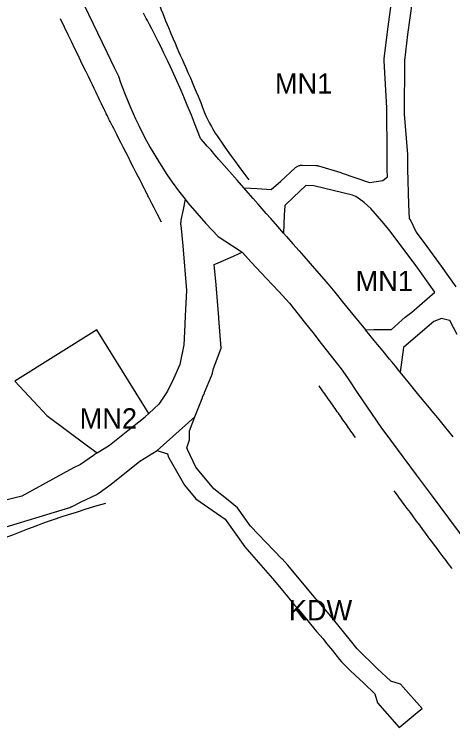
# Model space of a CAD drawing. Extents: x 7413438 to 7416393, y 5541665 to 5544118.
# Drawn here: x 7414826.9 to 7414956.5, y 5542017 to 5542227.9 of the extents above; entities that cross this region are included whole.
import ezdxf

# ---------------------------------------------------------------- set-up
doc = ezdxf.new("R2010")
doc.units = 0
for name, color, linetype in [('linie_rozgraniczajace', 7, 'Continuous'), ('linie_zabudowy_nieprzekraczalne', 7, 'Continuous'), ('oznaczenia_przeznaczen', 7, 'Continuous')]:
    doc.layers.add(name, color=color, linetype=linetype)

msp = doc.modelspace()

# ---------------------------------------------------------------- linework, layer by layer
at = {"layer": 'linie_rozgraniczajace'}
for p, q in [((7414937.19, 5542222.7), (7414938.49, 5542232.36)), ((7414847.44, 5542230.8), (7414854.26, 5542216.67)), ((7414944.46, 5542231.75), (7414943.14, 5542221.91)), ((7414865.9, 5542226.65), (7414865.06, 5542228.2)), ((7414866.24, 5542226.01), (7414865.9, 5542226.65)), ((7414866.84, 5542224.87), (7414866.24, 5542226.01)), ((7414867.54, 5542223.52), (7414866.84, 5542224.87)), ((7414868.53, 5542221.6), (7414867.54, 5542223.52)), ((7414869.43, 5542219.81), (7414868.53, 5542221.6)), ((7414936.19, 5542214.69), (7414937.19, 5542222.67)), ((7414937.19, 5542222.67), (7414937.19, 5542222.7)), ((7414943.14, 5542221.91), (7414942.18, 5542214.22)), ((7414870.08, 5542218.5), (7414869.43, 5542219.81)), ((7414871.12, 5542216.38), (7414870.08, 5542218.5)), ((7414854.26, 5542216.67), (7414856.46, 5542212.09)), ((7414872.26, 5542214.01), (7414871.12, 5542216.38)), ((7414873.06, 5542212.32), (7414872.26, 5542214.01)), ((7414936.17, 5542214.39), (7414936.18, 5542214.59)), ((7414936.17, 5542214.19), (7414936.17, 5542214.39)), ((7414936.17, 5542214.14), (7414936.17, 5542214.19)), ((7414937, 5542200.24), (7414936.17, 5542214.14)), ((7414936.18, 5542214.59), (7414936.19, 5542214.69)), ((7414942.18, 5542214.22), (7414942.07, 5542198.23)), ((7414856.46, 5542212.09), (7414857.66, 5542209.6)), ((7414874.54, 5542209.09), (7414873.06, 5542212.32)), ((7414857.66, 5542209.6), (7414858.32, 5542207.7)), ((7414876.19, 5542205.37), (7414874.54, 5542209.09)), ((7414858.32, 5542207.7), (7414859.44, 5542204.67)), ((7414859.44, 5542204.67), (7414860.53, 5542201.95)), ((7414877.24, 5542202.94), (7414876.19, 5542205.37)), ((7414878.04, 5542201.03), (7414877.24, 5542202.94)), ((7414860.53, 5542201.95), (7414861.31, 5542200.09)), ((7414879.28, 5542198.03), (7414878.04, 5542201.03)), ((7414937.06, 5542186.34), (7414937, 5542200.24)), ((7414861.31, 5542200.09), (7414862.71, 5542196.98)), ((7414880.2, 5542195.72), (7414879.28, 5542198.03)), ((7414942.07, 5542198.23), (7414943.06, 5542186.55)), ((7414862.71, 5542196.98), (7414863.68, 5542194.95)), ((7414863.68, 5542194.95), (7414865.41, 5542191.56)), ((7414881.95, 5542191.18), (7414880.2, 5542195.72)), ((7414865.41, 5542191.56), (7414867.09, 5542188.49)), ((7414882.15, 5542190.95), (7414881.95, 5542191.18)), ((7414882.81, 5542190.21), (7414882.15, 5542190.95)), ((7414883.94, 5542188.91), (7414882.81, 5542190.21)), ((7414867.09, 5542188.49), (7414869.82, 5542183.91)), ((7414885.05, 5542187.65), (7414883.94, 5542188.91)), ((7414886.18, 5542186.36), (7414885.05, 5542187.65)), ((7414887.39, 5542184.98), (7414886.18, 5542186.36)), ((7414937.08, 5542182.06), (7414937.06, 5542186.34)), ((7414943.06, 5542186.55), (7414943.08, 5542182.13)), ((7414869.82, 5542183.91), (7414872, 5542180.55)), ((7414888.95, 5542183.19), (7414887.39, 5542184.98)), ((7414911.63, 5542183.25), (7414911.83, 5542183.27)), ((7414911.83, 5542183.27), (7414912.02, 5542183.27)), ((7414912.02, 5542183.27), (7414912.03, 5542183.27)), ((7414912.03, 5542183.27), (7414916, 5542183.17)), ((7414890.49, 5542181.44), (7414888.95, 5542183.19)), ((7414892.79, 5542178.81), (7414890.49, 5542181.44)), ((7414905.66, 5542178.58), (7414909.92, 5542182.48)), ((7414909.92, 5542182.48), (7414910.03, 5542182.57)), ((7414910.03, 5542182.57), (7414910.18, 5542182.69)), ((7414910.18, 5542182.69), (7414910.34, 5542182.8)), ((7414910.34, 5542182.8), (7414910.51, 5542182.9)), ((7414910.51, 5542182.9), (7414910.69, 5542182.99)), ((7414910.69, 5542182.99), (7414910.87, 5542183.07)), ((7414910.87, 5542183.07), (7414911.06, 5542183.13)), ((7414911.06, 5542183.13), (7414911.24, 5542183.19)), ((7414911.24, 5542183.19), (7414911.44, 5542183.23)), ((7414911.44, 5542183.23), (7414911.63, 5542183.25)), ((7414916, 5542183.17), (7414916.2, 5542183.15)), ((7414916.2, 5542183.15), (7414916.39, 5542183.13)), ((7414916.39, 5542183.13), (7414916.58, 5542183.09)), ((7414916.58, 5542183.09), (7414916.77, 5542183.04)), ((7414916.77, 5542183.04), (7414916.79, 5542183.04)), ((7414916.79, 5542183.04), (7414923.36, 5542181.05)), ((7414937.08, 5542181.98), (7414937.08, 5542182.06)), ((7414937.15, 5542179.84), (7414937.08, 5542181.98)), ((7414943.08, 5542182.13), (7414943.42, 5542171.64)), ((7414872, 5542180.55), (7414873.55, 5542178.24)), ((7414923.36, 5542181.05), (7414923.46, 5542181.02)), ((7414923.46, 5542181.02), (7414931.91, 5542178.15)), ((7414935.85, 5542178.73), (7414937.15, 5542179.84)), ((7414873.55, 5542178.24), (7414875.43, 5542175.72)), ((7414894.74, 5542176.58), (7414892.79, 5542178.81)), ((7414902.8, 5542176.04), (7414905.66, 5542178.58)), ((7414913.08, 5542177.24), (7414909.38, 5542173.85)), ((7414915.44, 5542177.18), (7414913.08, 5542177.24)), ((7414926.88, 5542174.4), (7414915.44, 5542177.18)), ((7414931.91, 5542178.15), (7414935.85, 5542178.73)), ((7414875.43, 5542175.72), (7414877.38, 5542173.17)), ((7414895.37, 5542175.85), (7414894.74, 5542176.58)), ((7414894.74, 5542176.58), (7414898.64, 5542176.34)), ((7414897.54, 5542173.38), (7414895.37, 5542175.85)), ((7414898.64, 5542176.34), (7414902.8, 5542176.04)), ((7414877.38, 5542173.17), (7414876.78, 5542170.15)), ((7414877.38, 5542173.17), (7414878.18, 5542172.17)), ((7414898.97, 5542171.77), (7414897.54, 5542173.38)), ((7414909.38, 5542173.85), (7414906.82, 5542171.3)), ((7414927.84, 5542173.96), (7414926.88, 5542174.4)), ((7414929.89, 5542172.5), (7414927.84, 5542173.96)), ((7414878.18, 5542172.17), (7414883.52, 5542165.98)), ((7414901.34, 5542169.01), (7414898.97, 5542171.77)), ((7414906.82, 5542171.3), (7414906.7, 5542168.51)), ((7414930.33, 5542172.19), (7414929.89, 5542172.5)), ((7414932.3, 5542170.44), (7414930.33, 5542172.19)), ((7414943.42, 5542171.64), (7414943.56, 5542167.35)), ((7414876.78, 5542170.15), (7414876.16, 5542166.96)), ((7414902.72, 5542167.46), (7414901.34, 5542169.01)), ((7414906.7, 5542168.51), (7414906.46, 5542163.19)), ((7414935.5, 5542166.71), (7414932.3, 5542170.44)), ((7414876.09, 5542166.45), (7414876.07, 5542166.13)), ((7414876.13, 5542166.78), (7414876.09, 5542166.45)), ((7414876.16, 5542166.96), (7414876.13, 5542166.78)), ((7414904.75, 5542165.14), (7414902.72, 5542167.46)), ((7414937.09, 5542164.87), (7414935.5, 5542166.71)), ((7414943.56, 5542167.35), (7414943.74, 5542167.39)), ((7414943.74, 5542167.39), (7414945.69, 5542163.41)), ((7414876.07, 5542166.13), (7414876.07, 5542165.8)), ((7414876.07, 5542165.8), (7414876.1, 5542165.5)), ((7414876.1, 5542165.5), (7414876.71, 5542159.41)), ((7414883.52, 5542165.98), (7414887.18, 5542162.19)), ((7414906.46, 5542163.19), (7414904.75, 5542165.14)), ((7414938.23, 5542163.35), (7414937.09, 5542164.87)), ((7414887.18, 5542162.19), (7414891.39, 5542159.38)), ((7414906.46, 5542163.19), (7414907.31, 5542162.22)), ((7414907.31, 5542162.22), (7414909.25, 5542160.01)), ((7414946.18, 5542152.79), (7414938.23, 5542163.35)), ((7414945.69, 5542163.41), (7414948.84, 5542159.22)), ((7414876.71, 5542159.41), (7414877.79, 5542146.22)), ((7414891.39, 5542159.38), (7414894.26, 5542157.51)), ((7414909.25, 5542160.01), (7414911.08, 5542157.91)), ((7414948.84, 5542159.22), (7414953.03, 5542153.45)), ((7414889.4, 5542155.36), (7414890.77, 5542156)), ((7414890.77, 5542156), (7414894.26, 5542157.51)), ((7414894.26, 5542157.51), (7414897.01, 5542154.47)), ((7414911.08, 5542157.91), (7414912.44, 5542156.35)), ((7414912.44, 5542156.35), (7414914.32, 5542154.21)), ((7414886.02, 5542153.85), (7414886.49, 5542154.08)), ((7414886.54, 5542147.89), (7414886.02, 5542153.85)), ((7414886.49, 5542154.08), (7414889.4, 5542155.36)), ((7414897.01, 5542154.47), (7414901.34, 5542149.9)), ((7414914.32, 5542154.21), (7414916.21, 5542152.06)), ((7414916.21, 5542152.06), (7414918.35, 5542149.61)), ((7414951.13, 5542145.67), (7414946.18, 5542152.79)), ((7414953.03, 5542153.45), (7414957.33, 5542147.27)), ((7414901.34, 5542149.9), (7414905.1, 5542145.93)), ((7414918.35, 5542149.61), (7414920.15, 5542147.51)), ((7414887.37, 5542138.2), (7414886.54, 5542147.89)), ((7414920.15, 5542147.51), (7414921.62, 5542145.71)), ((7414877.79, 5542146.22), (7414877.38, 5542138.71)), ((7414905.1, 5542145.93), (7414908.19, 5542142.51)), ((7414921.62, 5542145.71), (7414924.32, 5542142.41)), ((7414944.37, 5542139.81), (7414951.13, 5542145.67)), ((7414908.19, 5542142.51), (7414912.97, 5542136.44)), ((7414924.32, 5542142.41), (7414926.99, 5542139.15)), ((7414926.99, 5542139.15), (7414930.71, 5542134.6)), ((7414942.45, 5542138.3), (7414944.37, 5542139.81)), ((7414877.38, 5542138.63), (7414877.2, 5542133.98)), ((7414877.38, 5542138.71), (7414877.38, 5542138.63)), ((7414887.36, 5542137.93), (7414887.37, 5542138.2)), ((7414888.05, 5542129.14), (7414887.36, 5542137.93)), ((7414938.34, 5542134.71), (7414942.45, 5542138.3)), ((7414950.89, 5542137.05), (7414945.48, 5542132.39)), ((7414950.92, 5542137.07), (7414950.89, 5542137.05)), ((7414953.12, 5542137.97), (7414950.92, 5542137.07)), ((7414955.54, 5542137.37), (7414953.12, 5542137.97)), ((7414955.64, 5542137.32), (7414955.54, 5542137.37)), ((7414957.73, 5542133.16), (7414955.64, 5542137.32)), ((7414912.97, 5542136.44), (7414915.08, 5542133.76)), ((7414851.28, 5542134.54), (7414827.06, 5542119.4)), ((7414864.74, 5542113.02), (7414851.28, 5542134.54)), ((7414877.2, 5542133.98), (7414877.02, 5542130.11)), ((7414915.08, 5542133.76), (7414917.56, 5542130.58)), ((7414930.71, 5542134.6), (7414933.18, 5542134.67)), ((7414933.28, 5542131.45), (7414930.71, 5542134.6)), ((7414933.18, 5542134.67), (7414936.52, 5542134.73)), ((7414936.52, 5542134.73), (7414937.68, 5542134.73)), ((7414937.68, 5542134.73), (7414938.34, 5542134.71)), ((7414917.56, 5542130.58), (7414923.51, 5542123.07)), ((7414934.28, 5542130.23), (7414933.28, 5542131.45)), ((7414945.48, 5542132.39), (7414941.94, 5542129.35)), ((7414877.02, 5542130.11), (7414875.79, 5542124.37)), ((7414885.75, 5542123.12), (7414888.05, 5542129.14)), ((7414935.87, 5542128.29), (7414934.28, 5542130.23)), ((7414941.94, 5542129.35), (7414940.97, 5542122.05)), ((7414937.78, 5542125.95), (7414935.87, 5542128.29)), ((7414875.79, 5542124.37), (7414874, 5542120.05)), ((7414938.56, 5542125), (7414937.78, 5542125.95)), ((7414939.52, 5542123.83), (7414938.56, 5542125)), ((7414885.47, 5542121.83), (7414885.75, 5542123.12)), ((7414923.51, 5542123.07), (7414925.32, 5542120.38)), ((7414940.57, 5542122.54), (7414939.52, 5542123.83)), ((7414940.93, 5542122.11), (7414940.57, 5542122.54)), ((7414940.97, 5542122.05), (7414940.93, 5542122.11)), ((7414874, 5542120.05), (7414872.14, 5542116.46)), ((7414883.16, 5542116.03), (7414885.2, 5542120.97)), ((7414885.2, 5542120.97), (7414885.27, 5542121.15)), ((7414885.27, 5542121.15), (7414885.38, 5542121.46)), ((7414885.38, 5542121.46), (7414885.46, 5542121.78)), ((7414885.46, 5542121.78), (7414885.47, 5542121.83)), ((7414925.32, 5542120.38), (7414928.4, 5542115.81)), ((7414941.41, 5542121.51), (7414940.97, 5542122.05)), ((7414943.68, 5542118.74), (7414941.41, 5542121.51)), ((7414827.06, 5542119.4), (7414833.96, 5542111.99)), ((7414946.49, 5542115.31), (7414943.68, 5542118.74)), ((7414872.14, 5542116.46), (7414869.63, 5542112.59)), ((7414882.98, 5542115.64), (7414883.11, 5542115.91)), ((7414883.11, 5542115.91), (7414883.16, 5542116.03)), ((7414928.4, 5542115.81), (7414931.15, 5542111.72)), ((7414880.3, 5542108.86), (7414882.38, 5542114.32)), ((7414882.38, 5542114.32), (7414882.61, 5542114.93)), ((7414882.61, 5542114.93), (7414882.98, 5542115.64)), ((7414949.59, 5542111.51), (7414946.49, 5542115.31)), ((7414833.96, 5542111.99), (7414836.55, 5542109.22)), ((7414866.69, 5542109.89), (7414864.74, 5542113.02)), ((7414869.63, 5542112.59), (7414866.69, 5542109.89)), ((7414931.15, 5542111.72), (7414935.21, 5542105.83)), ((7414865.56, 5542108.85), (7414866.69, 5542109.89)), ((7414950.37, 5542110.56), (7414949.59, 5542111.51)), ((7414952.03, 5542108.53), (7414950.37, 5542110.56)), ((7414836.55, 5542109.22), (7414848.54, 5542100.31)), ((7414860.46, 5542104.84), (7414865.56, 5542108.85)), ((7414880.3, 5542108.86), (7414869.16, 5542098.96)), ((7414878.73, 5542104.75), (7414880.3, 5542108.86)), ((7414954.04, 5542106.15), (7414952.03, 5542108.53)), ((7414935.21, 5542105.83), (7414938.08, 5542101.97)), ((7414956.62, 5542102.95), (7414954.04, 5542106.15)), ((7414855.04, 5542100.46), (7414860.42, 5542104.8)), ((7414860.42, 5542104.8), (7414860.46, 5542104.84)), ((7414878.64, 5542102.03), (7414878.73, 5542104.75)), ((7414877.93, 5542099.7), (7414878.64, 5542102.03)), ((7414938.08, 5542101.97), (7414945.69, 5542091.72)), ((7414848.54, 5542100.31), (7414851.44, 5542098.19)), ((7414851.44, 5542098.19), (7414855.04, 5542100.46)), ((7414864.05, 5542095.76), (7414869.16, 5542098.96)), ((7414869.16, 5542098.96), (7414872.23, 5542097.96)), ((7414878.05, 5542099.24), (7414877.93, 5542099.7)), ((7414880.57, 5542093.98), (7414878.05, 5542099.24)), ((7414850.33, 5542097.48), (7414846.49, 5542094.74)), ((7414850.55, 5542097.63), (7414850.33, 5542097.48)), ((7414851.44, 5542098.19), (7414850.55, 5542097.63)), ((7414872.23, 5542097.96), (7414872.51, 5542096.91)), ((7414872.51, 5542096.91), (7414877.18, 5542088.65)), ((7414846.49, 5542094.74), (7414844.44, 5542093.74)), ((7414855.56, 5542088.93), (7414864.05, 5542095.76)), ((7414844.44, 5542093.74), (7414829.1, 5542085.45)), ((7414885.86, 5542087.54), (7414880.57, 5542093.98)), ((7414945.69, 5542091.72), (7414948.91, 5542087.38)), ((7414851.95, 5542086.36), (7414855.56, 5542088.93)), ((7414877.18, 5542088.65), (7414880.58, 5542084.59)), ((7414851.73, 5542086.21), (7414851.95, 5542086.36)), ((7414890.12, 5542084.24), (7414885.86, 5542087.54)), ((7414948.91, 5542087.38), (7414950.34, 5542085.46)), ((7414829.1, 5542085.45), (7414824.47, 5542084.23)), ((7414846.71, 5542083.72), (7414851.26, 5542085.94)), ((7414851.26, 5542085.94), (7414851.45, 5542086.04)), ((7414851.45, 5542086.04), (7414851.73, 5542086.21)), ((7414880.58, 5542084.59), (7414889.27, 5542078.6)), ((7414892.91, 5542082), (7414890.12, 5542084.24)), ((7414950.34, 5542085.46), (7414955.21, 5542078.89)), ((7414834.31, 5542079.29), (7414843.29, 5542082.11)), ((7414843.29, 5542082.11), (7414843.59, 5542082.21)), ((7414843.59, 5542082.21), (7414843.89, 5542082.34)), ((7414843.89, 5542082.34), (7414844, 5542082.39)), ((7414844, 5542082.39), (7414846.71, 5542083.72)), ((7414896.73, 5542076.55), (7414892.91, 5542082)), ((7414827.73, 5542077.31), (7414834.31, 5542079.29)), ((7414889.27, 5542078.6), (7414895.06, 5542070.39)), ((7414955.21, 5542078.89), (7414962.21, 5542069.46)), ((7414821.58, 5542075.46), (7414827.73, 5542077.31)), ((7414905.96, 5542066.92), (7414896.73, 5542076.55)), ((7414895.06, 5542070.39), (7414896.97, 5542068.19)), ((7414896.97, 5542068.19), (7414903.21, 5542061.03)), ((7414906.04, 5542066.91), (7414905.96, 5542066.92)), ((7414907.73, 5542064.97), (7414906.04, 5542066.91)), ((7414915.52, 5542055.69), (7414907.73, 5542064.97)), ((7414903.21, 5542061.03), (7414907.2, 5542056.25)), ((7414907.2, 5542056.25), (7414909.72, 5542053.21)), ((7414919.42, 5542051.09), (7414915.52, 5542055.69)), ((7414909.72, 5542053.21), (7414910.86, 5542051.88)), ((7414910.86, 5542051.88), (7414912.25, 5542050.24)), ((7414922.56, 5542047.35), (7414919.42, 5542051.09)), ((7414912.25, 5542050.24), (7414913.27, 5542049.01)), ((7414913.27, 5542049.01), (7414914.46, 5542047.59)), ((7414914.46, 5542047.59), (7414916.24, 5542045.44)), ((7414926.27, 5542042.75), (7414922.56, 5542047.35)), ((7414916.24, 5542045.44), (7414918.13, 5542043.2)), ((7414918.13, 5542043.2), (7414919.21, 5542041.87)), ((7414928.27, 5542040.28), (7414926.27, 5542042.75)), ((7414919.21, 5542041.87), (7414920.93, 5542039.74)), ((7414934.16, 5542034.49), (7414928.27, 5542040.28)), ((7414920.93, 5542039.74), (7414921.94, 5542038.46)), ((7414921.94, 5542038.46), (7414923.03, 5542037.1)), ((7414923.03, 5542037.1), (7414923.63, 5542036.46)), ((7414923.63, 5542036.46), (7414924.66, 5542035.4)), ((7414924.66, 5542035.4), (7414926.31, 5542033.72)), ((7414926.31, 5542033.72), (7414928.77, 5542031.43)), ((7414938.14, 5542030.75), (7414934.16, 5542034.49)), ((7414928.77, 5542031.43), (7414930.16, 5542030.1)), ((7414930.16, 5542030.1), (7414933.4, 5542027)), ((7414941.07, 5542029.87), (7414938.14, 5542030.75)), ((7414947.47, 5542022.66), (7414941.07, 5542029.87)), ((7414933.4, 5542027), (7414933.41, 5542026.99)), ((7414933.41, 5542026.99), (7414934.28, 5542024.31)), ((7414934.28, 5542024.31), (7414940.66, 5542017.02)), ((7414942.41, 5542018.48), (7414946.57, 5542021.92)), ((7414946.57, 5542021.92), (7414947.47, 5542022.66)), ((7414940.66, 5542017.02), (7414942.41, 5542018.48))]:
    msp.add_line(p, q, dxfattribs=at)
at = {"layer": 'linie_zabudowy_nieprzekraczalne'}
for points, degree in [([(7414937.05, 5542234.79), (7414918.96, 5542236.83), (7414913.01, 5542237.51), (7414907.9, 5542238.17), (7414905.77, 5542238.49), (7414906.1, 5542242.25), (7414898.74, 5542242.9), (7414898.56, 5542239.57), (7414884.19, 5542241.73), (7414882.79, 5542241.93), (7414882.78, 5542244.08), (7414873.27, 5542243.63), (7414864.14, 5542244.54), (7414873.5, 5542221.1), (7414876.55, 5542214.63), (7414882.51, 5542200.84), (7414883.63, 5542197.05), (7414887.43, 5542190.6), (7414896.19, 5542178.89)], 3), ([(7414870.37, 5542166.43), (7414866.67, 5542173.69), (7414866.67, 5542173.71), (7414864.4, 5542178.18), (7414856.84, 5542193.07), (7414854.76, 5542197.11), (7414854.67, 5542197.27), (7414853.84, 5542198.97), (7414853.83, 5542199.01), (7414847.01, 5542213.15), (7414840.57, 5542226.51)], 3), ([(7414927.72, 5542102.75), (7414916.98, 5542118.03)], 1), ([(7414956.29, 5542063.99), (7414956.03, 5542064.28), (7414955.75, 5542064.64), (7414942.45, 5542082.56), (7414939.17, 5542086.98)], 3), ([(7414853.84, 5542083.28), (7414835.96, 5542077.96), (7414829.11, 5542074.47), (7414782.42, 5542058.09), (7414742.58, 5542041.09), (7414706.79, 5542027.89), (7414643.1, 5542013.69)], 3)]:
    msp.add_open_spline(points, degree=degree, dxfattribs=at)

# ---------------------------------------------------------------- texts
at = {"layer": 'oznaczenia_przeznaczen'}
for s, p in [('MN1', (7414903.93, 5542204.39)), ('MN1', (7414927.76, 5542146.02)), ('MN2', (7414846.24, 5542105.39)), ('KDW', (7414908.04, 5542048.69))]:
    msp.add_text(s, height=6, dxfattribs=at).set_placement(p)

doc.saveas('drawing.dxf')
